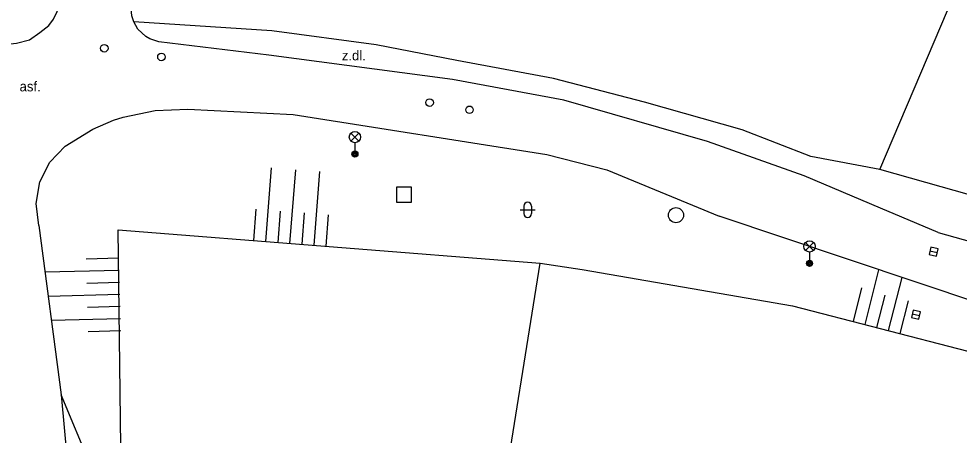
# Model space of a CAD drawing. Extents: x -596024 to -594475, y -1163820 to -1161957.
# Drawn here: x -595940.7 to -595878.3, y -1163055 to -1163027.4 of the extents above; entities that cross this region are included whole.
import ezdxf

# ---------------------------------------------------------------- set-up
doc = ezdxf.new("R2010")
doc.units = 0
for name, color, linetype in [('Level 10', 7, 'Continuous'), ('Level 11', 7, 'Continuous'), ('Level 14', 7, 'Continuous'), ('Level 15', 7, 'Continuous'), ('Level 26', 7, 'Continuous'), ('Level 27', 7, 'Continuous'), ('Level 28', 7, 'Continuous'), ('Level 33', 7, 'Continuous'), ('Level 36', 7, 'Continuous'), ('Level 40', 7, 'Continuous'), ('Level 7', 7, 'Continuous')]:
    doc.layers.add(name, color=color, linetype=linetype)

msp = doc.modelspace()

# ---------------------------------------------------------------- linework, layer by layer
at = {"layer": 'Level 10'}
for points in [[(-595933.02, -1163027.63), (-595933.16, -1163027.23), (-595933.23, -1163026.46), (-595933.43, -1163020.64)], [(-595985.93, -1163034.72), (-595966.22, -1163032.06), (-595954.18, -1163030.56), (-595940.81, -1163029.05), (-595939.95, -1163028.81), (-595939.25, -1163028.33), (-595938.66, -1163027.87), (-595938.36, -1163027.46), (-595938.1, -1163026.94), (-595938.05, -1163026.73)], [(-595924.08, -1163029.84), (-595931.38, -1163028.95), (-595931.98, -1163028.75), (-595932.24, -1163028.61), (-595932.77, -1163028.11), (-595933.02, -1163027.63)], [(-595911.92, -1163031.45), (-595924.08, -1163029.84)], [(-595879.73, -1163041.57), (-595883.56, -1163039.95), (-595888.61, -1163037.82), (-595895.03, -1163035.54), (-595904.55, -1163032.82), (-595911.92, -1163031.45)], [(-595939.33, -1163041.1), (-595939.5, -1163039.65), (-595939.25, -1163038.22), (-595938.59, -1163036.92), (-595937.59, -1163035.86), (-595935.74, -1163034.73), (-595934.37, -1163034.14), (-595933.73, -1163033.93), (-595931.61, -1163033.49), (-595929.45, -1163033.41)], [(-595929.45, -1163033.41), (-595922.48, -1163033.76), (-595905.66, -1163036.4), (-595901.69, -1163037.42), (-595894.25, -1163040.49)], [(-595871.18, -1163048.2), (-595875.66, -1163046.7), (-595876.92, -1163046.28), (-595894.25, -1163040.49)], [(-595939.33, -1163041.1), (-595937.84, -1163052.3), (-595937.62, -1163054.72)], [(-595879.73, -1163041.57), (-595867.43, -1163045), (-595858.5, -1163047.49), (-595813.37, -1163057.53), (-595813.28, -1163057.55)], [(-595937.62, -1163054.72), (-595937.42, -1163056.88)]]:
    msp.add_lwpolyline(points, dxfattribs=at)
at = {"layer": 'Level 11'}
for points in [[(-595911.63, -1163030.18), (-595916.97, -1163029.14), (-595923.88, -1163028.23), (-595933.02, -1163027.63)], [(-595883.61, -1163037.41), (-595888.18, -1163036.55), (-595892.72, -1163034.78), (-595899.2, -1163032.95), (-595905.22, -1163031.38), (-595911.63, -1163030.18)], [(-595908.77, -1163060.27), (-595906.11, -1163043.6)]]:
    msp.add_lwpolyline(points, dxfattribs=at)
at = {"layer": 'Level 14'}
msp.add_lwpolyline([(-595932.98, -1163066), (-595935.84, -1163057.12), (-595937.84, -1163052.3)], dxfattribs=at)
at = {"layer": 'Level 15'}
for points in [[(-595923.92, -1163037.29), (-595924.3, -1163042.16)], [(-595922.32, -1163037.42), (-595922.71, -1163042.29)], [(-595920.73, -1163037.54), (-595921.11, -1163042.41)], [(-595924.94, -1163040.02), (-595925.1, -1163042.1)], [(-595923.34, -1163040.15), (-595923.5, -1163042.22)], [(-595921.75, -1163040.27), (-595921.91, -1163042.35)], [(-595920.15, -1163040.4), (-595920.31, -1163042.48)], [(-595936.18, -1163043.31), (-595934.02, -1163043.25)], [(-595938.92, -1163044.18), (-595934, -1163044.05)], [(-595884.58, -1163047.65), (-595883.66, -1163044.03)], [(-595883.03, -1163048.05), (-595882.13, -1163044.54)], [(-595936.14, -1163044.91), (-595933.98, -1163044.85)], [(-595938.71, -1163045.77), (-595933.96, -1163045.65)], [(-595885.35, -1163047.45), (-595884.79, -1163045.24)], [(-595883.81, -1163047.85), (-595883.26, -1163045.72)], [(-595936.09, -1163046.51), (-595933.94, -1163046.45)], [(-595882.26, -1163048.25), (-595881.7, -1163046.08)], [(-595938.49, -1163047.37), (-595933.92, -1163047.25)], [(-595936.05, -1163048.11), (-595933.9, -1163048.05)]]:
    msp.add_lwpolyline(points, dxfattribs=at)
at = {"layer": 'Level 26'}
msp.add_lwpolyline([(-595915.63, -1163039.56), (-595914.63, -1163039.56), (-595914.63, -1163038.56), (-595915.63, -1163038.56)], close=True, dxfattribs=at)
at = {"layer": 'Level 27'}
for p, q in [((-595880.284, -1163042.775), (-595879.796, -1163042.885)), ((-595881.454, -1163046.945), (-595880.966, -1163047.055))]:
    msp.add_line(p, q, dxfattribs=at)
for points in [[(-595880.339, -1163043.019), (-595879.851, -1163043.129), (-595879.741, -1163042.641), (-595880.229, -1163042.531)], [(-595881.509, -1163047.189), (-595881.021, -1163047.299), (-595880.911, -1163046.811), (-595881.399, -1163046.701)]]:
    msp.add_lwpolyline(points, close=True, dxfattribs=at)
msp.add_circle((-595897.11, -1163040.42), 0.5, dxfattribs=at)
at = {"layer": 'Level 28'}
for centre in [(-595934.99, -1163029.38), (-595931.2, -1163029.95), (-595913.43, -1163032.97), (-595910.79, -1163033.45)]:
    msp.add_circle(centre, 0.25, dxfattribs=at)
at = {"layer": 'Level 33'}
for p, q in [((-595918.645, -1163035.52), (-595918.115, -1163034.99)), ((-595918.645, -1163034.99), (-595918.115, -1163035.52)), ((-595918.38, -1163035.63), (-595918.38, -1163036.38)), ((-595888.525, -1163042.75), (-595887.995, -1163042.22)), ((-595888.525, -1163042.22), (-595887.995, -1163042.75)), ((-595888.26, -1163042.86), (-595888.26, -1163043.61))]:
    msp.add_line(p, q, dxfattribs=at)
for centre, radius in [((-595918.38, -1163035.255), 0.375), ((-595918.38, -1163036.38), 0.2), ((-595918.38, -1163036.38), 0.145), ((-595918.38, -1163036.38), 0.0876), ((-595888.26, -1163042.485), 0.375), ((-595888.26, -1163043.61), 0.2), ((-595888.26, -1163043.61), 0.145), ((-595888.26, -1163043.61), 0.0876)]:
    msp.add_circle(centre, radius, dxfattribs=at)
at = {"layer": 'Level 36'}
for p, q in [((-595907.436, -1163040.066), (-595906.436, -1163040.066)), ((-595907.186, -1163039.816), (-595907.186, -1163040.316)), ((-595906.686, -1163039.816), (-595906.686, -1163040.316))]:
    msp.add_line(p, q, dxfattribs=at)
for centre, start, end in [((-595906.936, -1163039.816), 0, 180), ((-595906.936, -1163040.316), 180, 0)]:
    msp.add_arc(centre, 0.25, start, end, dxfattribs=at)
at = {"layer": 'Level 7'}
for points in [[(-595883.61, -1163037.41), (-595876.4, -1163020.48)], [(-595865.39, -1163042.75), (-595874.62, -1163039.94), (-595883.61, -1163037.41)], [(-595933.89, -1163055.73), (-595934.07, -1163041.39), (-595906.11, -1163043.6)], [(-595906.11, -1163043.6), (-595903.33, -1163044.01), (-595889.39, -1163046.41), (-595877.78, -1163049.41), (-595876.5, -1163049.75), (-595871.88, -1163050.94)]]:
    msp.add_lwpolyline(points, dxfattribs=at)

# ---------------------------------------------------------------- texts
at = {"layer": 'Level 40'}
for s, p in [('z.dl.', (-595919.25, -1163030.18)), ('asf.', (-595940.6, -1163032.23))]:
    msp.add_text(s, height=0.65, dxfattribs=at).set_placement(p)

doc.saveas('drawing.dxf')
